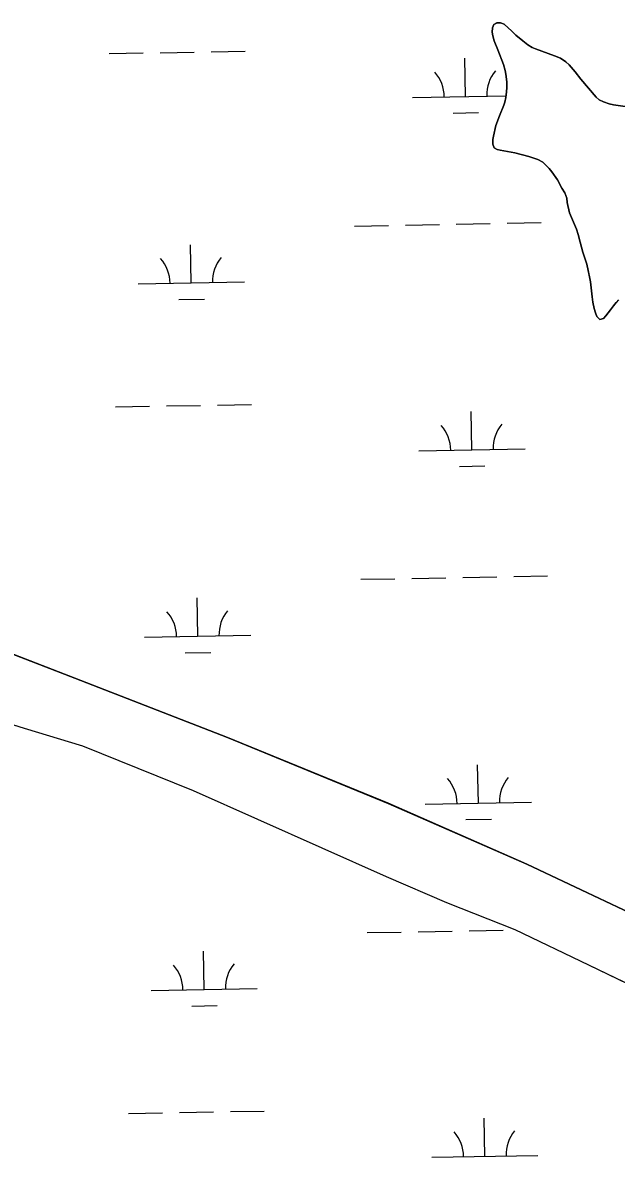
# Model space of a CAD drawing. Extents: x 3957609 to 3995875, y 234277 to 260273.
# Drawn here: x 3981999 to 3982558, y 240429 to 241498 of the extents above; entities that cross this region are included whole.
import ezdxf

# ---------------------------------------------------------------- set-up
doc = ezdxf.new("R2010")
doc.units = 0
doc.layers.add('V-TOPO-SHOR', color=7, linetype='Continuous')
doc.layers.add('V-WETL-SWMP', color=7, linetype='Continuous')

msp = doc.modelspace()

# ---------------------------------------------------------------- linework, layer by layer
at = {"layer": 'V-TOPO-SHOR'}
for points in [[(3982560.034, 241236.581), (3982558.019, 241234.236), (3982555.478, 241230.824), (3982552.404, 241227.304), (3982548.271, 241221.44), (3982545.938, 241218.88), (3982542.43, 241218.125), (3982539.761, 241220.99), (3982538.262, 241224.283), (3982537.187, 241228.428), (3982535.893, 241234.382), (3982535.131, 241239.485), (3982533.599, 241253.522), (3982533.165, 241256.715), (3982532.518, 241259.797), (3982530.144, 241270.322), (3982526.601, 241281.375), (3982523.912, 241290.835), (3982522.081, 241298.171), (3982520.365, 241303.166), (3982513.934, 241318.358), (3982511.671, 241328.139), (3982511.552, 241332.286), (3982509.621, 241337.494), (3982506.629, 241341.74), (3982502.67, 241349.602), (3982497.327, 241357.03), (3982494.658, 241360.215), (3982491.136, 241364.034), (3982488.682, 241366.367), (3982483.994, 241368.693), (3982475.688, 241371.54), (3982462.38, 241375.012), (3982448.648, 241377.522), (3982445.668, 241378.258), (3982443.108, 241379.847), (3982441.822, 241383.247), (3982441.703, 241387.5), (3982442.225, 241390.693), (3982444.535, 241400.702), (3982447.911, 241409.967), (3982452.136, 241419.979), (3982453.086, 241422.855), (3982454.03, 241427.006), (3982454.651, 241432.542), (3982454.958, 241436.585), (3982454.941, 241441.903), (3982453.962, 241448.922), (3982453.207, 241452.643), (3982451.595, 241458.277), (3982446.446, 241472.091), (3982442.909, 241480.59), (3982441.619, 241485.055), (3982441.076, 241488.671), (3982441.277, 241492.714), (3982442.545, 241495.909), (3982445.625, 241497.515), (3982448.922, 241497.525), (3982452.437, 241496.046), (3982459.478, 241489.683), (3982463.426, 241485.866), (3982469.824, 241480.355), (3982474.625, 241476.75), (3982478.674, 241474.317), (3982481.764, 241472.836), (3982499.655, 241466.402), (3982505.406, 241463.973), (3982510.311, 241460.583), (3982513.512, 241457.72), (3982519.275, 241451.355), (3982524.616, 241444.455), (3982531.664, 241435.86), (3982538.924, 241427.477), (3982541.91, 241424.827), (3982546.063, 241422.925), (3982551.177, 241421.133), (3982555.435, 241420.082), (3982568.632, 241418.206)], [(3980945.191, 241203.018), (3981072.582, 241176.224), (3981198.581, 241147.827), (3981355.79, 241108.532), (3981458.233, 241071.668), (3981591.48, 241025.305), (3981721.344, 240974.935), (3981785.159, 240954.543), (3981811.366, 240947.027), (3981826.568, 240942.476), (3981841.569, 240938.325), (3981861.576, 240931.99), (3981867.774, 240931.21), (3981880.168, 240930.047), (3981889.366, 240928.875), (3981898.563, 240927.304), (3981910.56, 240925.543), (3981923.96, 240922.784), (3981958.961, 240914.697), (3982048.004, 240880.393), (3982191.872, 240824.667), (3982343.155, 240762.569), (3982473.838, 240705.406), (3982598.731, 240646.227)], [(3980976.507, 241115.008), (3981098.651, 241092.771), (3981186.715, 241076.458), (3981256.366, 241069.739), (3981277.18, 241064.676), (3981291.057, 241060.498), (3981317.906, 241052.744), (3981346.873, 241043.186), (3981379.16, 241032.131), (3981398.163, 241027.065), (3981437.69, 241014.224), (3981531.213, 240986.475), (3981704.409, 240927.921), (3981846.821, 240881.634), (3982000.091, 240833.266), (3982055.303, 240816.555), (3982159.419, 240774.671), (3982341.124, 240693.537), (3982398.167, 240669.295), (3982462.445, 240643.869), (3982531.874, 240610.622), (3982596.171, 240579.468)]]:
    msp.add_lwpolyline(points, dxfattribs=at)
at = {"layer": 'V-WETL-SWMP'}
for p, q in [((3982441.277, 241492.714), (3982441.076, 241488.671)), ((3982442.544, 241495.909), (3982441.277, 241492.714)), ((3982445.624, 241497.514), (3982442.544, 241495.909)), ((3982448.922, 241497.524), (3982445.624, 241497.514)), ((3982452.437, 241496.046), (3982448.922, 241497.524)), ((3982459.478, 241489.684), (3982452.437, 241496.046)), ((3982441.076, 241488.671), (3982441.619, 241485.055)), ((3982441.619, 241485.055), (3982442.909, 241480.591)), ((3982442.909, 241480.591), (3982446.446, 241472.091)), ((3982463.426, 241485.866), (3982459.478, 241489.684)), ((3982469.825, 241480.354), (3982463.426, 241485.866)), ((3982176.317, 241470.16), (3982208.311, 241470.741)), ((3982446.446, 241472.091), (3982451.594, 241458.277)), ((3982474.624, 241476.751), (3982469.825, 241480.354)), ((3982478.674, 241474.317), (3982474.624, 241476.751)), ((3982481.763, 241472.837), (3982478.674, 241474.317)), ((3982499.655, 241466.401), (3982481.763, 241472.837)), ((3982080.332, 241468.414), (3982112.327, 241468.996)), ((3982128.324, 241469.287), (3982160.319, 241469.869)), ((3982415.965, 241428.08), (3982415.311, 241464.074)), ((3982505.407, 241463.972), (3982499.655, 241466.401)), ((3982510.311, 241460.583), (3982505.407, 241463.972)), ((3982513.512, 241457.72), (3982510.311, 241460.583)), ((3982451.594, 241458.277), (3982453.207, 241452.643)), ((3982453.207, 241452.643), (3982453.963, 241448.922)), ((3982453.963, 241448.922), (3982454.942, 241441.904)), ((3982519.276, 241451.354), (3982513.512, 241457.72)), ((3982524.616, 241444.456), (3982519.276, 241451.354)), ((3982454.942, 241441.904), (3982454.958, 241436.585)), ((3982531.663, 241435.86), (3982524.616, 241444.456)), ((3982365.973, 241427.171), (3982454.228, 241428.775)), ((3982454.651, 241432.541), (3982454.03, 241427.007)), ((3982454.958, 241436.585), (3982454.651, 241432.541)), ((3982538.923, 241427.478), (3982531.663, 241435.86)), ((3982541.91, 241424.827), (3982538.923, 241427.478)), ((3982452.136, 241419.98), (3982447.911, 241409.967)), ((3982453.085, 241422.855), (3982452.136, 241419.98)), ((3982454.03, 241427.007), (3982453.085, 241422.855)), ((3982546.064, 241422.925), (3982541.91, 241424.827)), ((3982551.176, 241421.132), (3982546.064, 241422.925)), ((3982555.435, 241420.081), (3982551.176, 241421.132)), ((3982568.632, 241418.206), (3982555.435, 241420.081)), ((3982404.248, 241412.433), (3982428.244, 241412.869)), ((3982447.911, 241409.967), (3982444.535, 241400.702)), ((3982444.535, 241400.702), (3982442.225, 241390.694)), ((3982442.225, 241390.694), (3982441.703, 241387.501)), ((3982441.703, 241387.501), (3982441.822, 241383.246)), ((3982441.822, 241383.246), (3982443.109, 241379.846)), ((3982443.109, 241379.846), (3982445.667, 241378.258)), ((3982445.667, 241378.258), (3982448.648, 241377.522)), ((3982448.648, 241377.522), (3982462.379, 241375.011)), ((3982462.379, 241375.011), (3982475.687, 241371.54)), ((3982475.687, 241371.54), (3982483.994, 241368.693)), ((3982483.994, 241368.693), (3982488.682, 241366.367)), ((3982488.682, 241366.367), (3982491.136, 241364.034)), ((3982491.136, 241364.034), (3982494.658, 241360.215)), ((3982494.658, 241360.215), (3982497.327, 241357.031)), ((3982497.327, 241357.031), (3982502.669, 241349.601)), ((3982502.669, 241349.601), (3982506.629, 241341.74)), ((3982506.629, 241341.74), (3982509.621, 241337.494)), ((3982509.621, 241337.494), (3982511.552, 241332.287)), ((3982511.552, 241332.287), (3982511.671, 241328.138)), ((3982511.671, 241328.138), (3982513.934, 241318.358)), ((3982513.934, 241318.358), (3982520.364, 241303.165)), ((3982311.322, 241306.086), (3982343.316, 241306.668)), ((3982359.314, 241306.959), (3982391.309, 241307.54)), ((3982407.306, 241307.831), (3982439.301, 241308.413)), ((3982455.298, 241308.704), (3982487.293, 241309.286)), ((3982520.364, 241303.165), (3982522.081, 241298.17)), ((3982157.678, 241252.542), (3982157.023, 241288.536)), ((3982522.081, 241298.17), (3982523.912, 241290.835)), ((3982523.912, 241290.835), (3982526.6, 241281.375)), ((3982526.6, 241281.375), (3982530.144, 241270.322)), ((3982530.144, 241270.322), (3982533.164, 241256.714)), ((3982533.164, 241256.714), (3982533.599, 241253.523)), ((3982107.686, 241251.633), (3982207.67, 241253.451)), ((3982533.599, 241253.523), (3982535.131, 241239.485)), ((3982145.96, 241236.895), (3982169.956, 241237.332)), ((3982535.131, 241239.485), (3982535.892, 241234.381)), ((3982535.892, 241234.381), (3982537.186, 241228.428)), ((3982537.186, 241228.428), (3982538.263, 241224.282)), ((3982538.263, 241224.282), (3982539.762, 241220.989)), ((3982548.271, 241221.44), (3982552.403, 241227.304)), ((3982552.403, 241227.304), (3982555.477, 241230.824)), ((3982555.477, 241230.824), (3982558.02, 241234.236)), ((3982539.762, 241220.989), (3982542.43, 241218.124)), ((3982542.43, 241218.124), (3982545.939, 241218.88)), ((3982545.939, 241218.88), (3982548.271, 241221.44)), ((3982086.38, 241135.794), (3982118.375, 241136.376)), ((3982134.373, 241136.667), (3982166.367, 241137.249)), ((3982182.365, 241137.54), (3982214.359, 241138.121)), ((3982422.013, 241095.46), (3982421.359, 241131.454)), ((3982372.022, 241094.551), (3982472.005, 241096.369)), ((3982410.296, 241079.813), (3982434.292, 241080.249)), ((3982317.37, 240973.466), (3982349.365, 240974.048)), ((3982365.362, 240974.339), (3982397.357, 240974.92)), ((3982413.354, 240975.211), (3982445.349, 240975.793)), ((3982461.346, 240976.084), (3982493.341, 240976.666)), ((3982163.726, 240919.922), (3982163.071, 240955.916)), ((3982048.003, 240880.392), (3981958.961, 240914.697)), ((3982113.734, 240919.013), (3982213.718, 240920.831)), ((3982152.008, 240904.275), (3982176.004, 240904.712)), ((3981846.821, 240881.633), (3982000.091, 240833.267)), ((3982191.872, 240824.667), (3982048.003, 240880.392)), ((3982000.091, 240833.267), (3982055.302, 240816.555)), ((3982343.155, 240762.57), (3982191.872, 240824.667)), ((3982055.302, 240816.555), (3982159.42, 240774.672)), ((3982428.061, 240762.84), (3982427.407, 240798.834)), ((3982159.42, 240774.672), (3982341.123, 240693.537)), ((3982473.838, 240705.406), (3982343.155, 240762.57)), ((3982378.07, 240761.931), (3982478.053, 240763.749)), ((3982416.344, 240747.193), (3982440.34, 240747.629)), ((3982598.731, 240646.227), (3982473.838, 240705.406)), ((3982341.123, 240693.537), (3982398.166, 240669.295)), ((3982398.166, 240669.295), (3982462.446, 240643.869)), ((3982323.418, 240640.846), (3982355.413, 240641.428)), ((3982371.41, 240641.719), (3982403.405, 240642.3)), ((3982419.402, 240642.591), (3982451.397, 240643.173)), ((3982462.446, 240643.869), (3982531.874, 240610.622)), ((3982169.774, 240587.302), (3982169.12, 240623.296)), ((3982531.874, 240610.622), (3982596.172, 240579.469)), ((3982119.782, 240586.393), (3982219.766, 240588.211)), ((3982158.057, 240571.655), (3982182.053, 240572.092)), ((3982098.477, 240470.554), (3982130.471, 240471.136)), ((3982146.469, 240471.427), (3982178.464, 240472.009)), ((3982194.461, 240472.3), (3982226.456, 240472.881)), ((3982434.11, 240430.22), (3982433.455, 240466.214)), ((3982384.118, 240429.311), (3982484.101, 240431.129))]:
    msp.add_line(p, q, dxfattribs=at)
for centre, start, end in [((3982360.723, 241427.55), 0.269879, 41.813537), ((3982471.19, 241429.559), 140.269876, 181.813534), ((3982102.435, 241252.012), 0.269879, 41.813537), ((3982212.903, 241254.021), 140.269876, 181.813534), ((3982366.771, 241094.93), 0.269879, 41.813537), ((3982477.238, 241096.939), 140.269876, 181.813534), ((3982108.483, 240919.392), 0.269879, 41.813537), ((3982218.951, 240921.401), 140.269876, 181.813534), ((3982483.286, 240764.319), 140.269876, 181.813534), ((3982372.819, 240762.31), 0.269879, 41.813537), ((3982114.532, 240586.772), 0.269879, 41.813537), ((3982224.999, 240588.781), 140.269876, 181.813534), ((3982378.867, 240429.69), 0.269879, 41.813537), ((3982489.335, 240431.699), 140.269876, 181.813534)]:
    msp.add_arc(centre, 35.246, start, end, dxfattribs=at)

doc.saveas('drawing.dxf')
